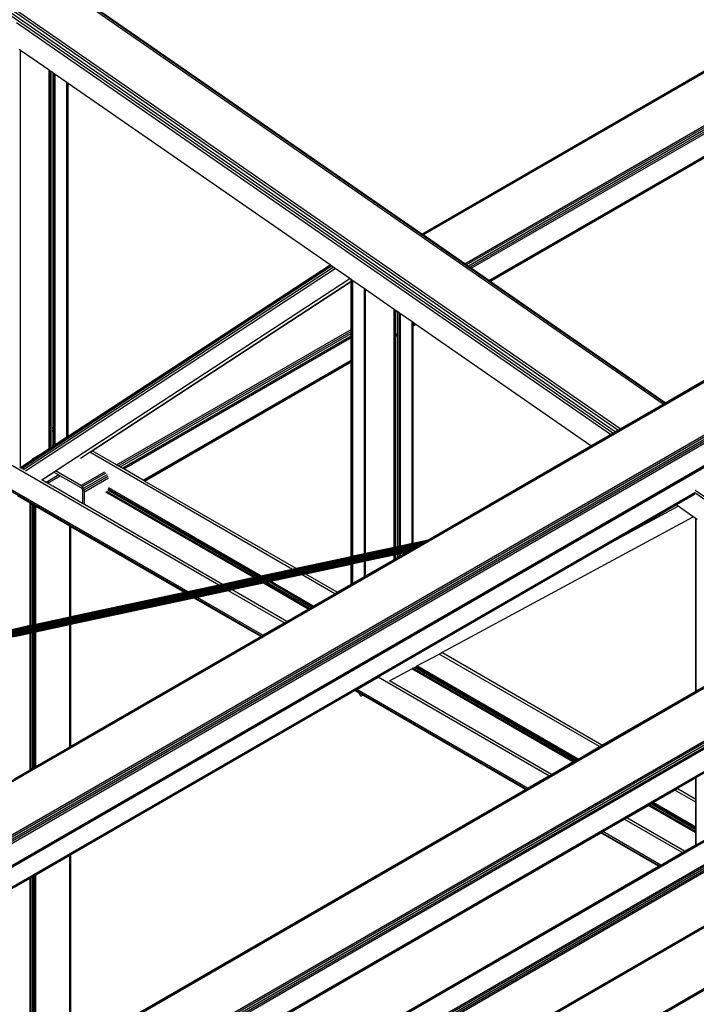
# Model space of a CAD drawing. Header units: millimetres. Extents: x 10 to 1250, y -62 to 528.
# Tile 702 of 909: x 616.85 to 617.94, y 515.1 to 516.67. Entities that reach past the tile are written whole.
import ezdxf

# ---------------------------------------------------------------- set-up
doc = ezdxf.new("R2010")
doc.units = ezdxf.units.MM
doc.header["$LTSCALE"] = 0.05

msp = doc.modelspace()

# ---------------------------------------------------------------- linework, layer by layer
at = {"color": 8}
for p, q in [((617.4965, 516.3292), (618.5324, 516.9273)), ((617.4971, 516.3288), (618.533, 516.9269)), ((617.4987, 516.3277), (618.5348, 516.9259)), ((617.5655, 516.2814), (618.6083, 516.8835)), ((617.5678, 516.2798), (618.6109, 516.882)), ((617.5706, 516.2778), (618.6139, 516.8802)), ((617.5734, 516.2759), (618.617, 516.8784)), ((617.5758, 516.2743), (618.6196, 516.8769)), ((617.604, 516.2547), (618.6507, 516.859)), ((617.6056, 516.2536), (618.6524, 516.858)), ((617.6062, 516.2532), (618.653, 516.8576)), ((617.4965, 516.3292), (616.9343, 516.7187)), ((617.8858, 516.0582), (616.9343, 516.7174)), ((617.8833, 516.0567), (616.9343, 516.7142)), ((616.2323, 515.1028), (619.0011, 516.7013)), ((616.2345, 515.1021), (619.0032, 516.7006)), ((617.8146, 516.0171), (616.8368, 516.6945)), ((617.8026, 516.0101), (616.8293, 516.6844)), ((617.8067, 516.0125), (616.8311, 516.6885)), ((617.811, 516.0149), (616.8337, 516.692)), ((617.8869, 516.0588), (618.9618, 516.6794)), ((617.7991, 516.0081), (616.8472, 516.6677)), ((616.308, 515.0596), (619.0767, 516.6582)), ((616.3101, 515.0579), (619.0789, 516.6564)), ((616.312, 515.0554), (619.0807, 516.6539)), ((616.3132, 515.0525), (619.082, 516.6511)), ((616.3137, 515.0498), (619.0824, 516.6483)), ((616.8533, 516.6235), (616.8516, 516.6247)), ((616.8533, 515.9554), (616.8533, 516.6235)), ((616.8992, 516.5918), (616.8533, 516.6235)), ((616.3509, 515.0354), (619.0451, 516.5909)), ((616.3525, 515.0343), (619.0427, 516.5875)), ((616.8992, 516.022), (616.8992, 516.5918)), ((616.9006, 516.5908), (616.8992, 516.5918)), ((616.9006, 516.0212), (616.9006, 516.5908)), ((616.9015, 516.5902), (616.9006, 516.5908)), ((616.9015, 516.0206), (616.9015, 516.5902)), ((616.9042, 516.5883), (616.9015, 516.5902)), ((616.9042, 516.019), (616.9042, 516.5883)), ((616.907, 516.5864), (616.9042, 516.5883)), ((616.907, 516.0174), (616.907, 516.5864)), ((616.9079, 516.5857), (616.907, 516.5864)), ((616.9079, 516.0169), (616.9079, 516.5857)), ((616.9093, 516.5847), (616.9079, 516.5857)), ((616.9093, 516.0161), (616.9093, 516.5847)), ((616.928, 516.5718), (616.9093, 516.5847)), ((616.928, 516.0042), (616.928, 516.5718)), ((616.9297, 516.5706), (616.928, 516.5718)), ((616.9297, 516.0053), (616.9297, 516.5706)), ((617.3496, 516.2797), (616.9297, 516.5706)), ((617.4971, 516.3288), (617.4965, 516.3292)), ((617.4987, 516.3277), (617.4971, 516.3288)), ((617.5655, 516.2814), (617.4987, 516.3277)), ((616.8536, 515.9549), (617.3501, 516.2794)), ((616.8555, 515.9538), (617.3518, 516.2782)), ((616.8583, 515.9521), (617.3545, 516.2763)), ((616.8614, 515.9497), (617.3577, 516.2741)), ((616.9297, 516.0053), (617.3496, 516.2797)), ((617.3501, 516.2794), (617.3496, 516.2797)), ((617.3518, 516.2782), (617.3501, 516.2794)), ((617.3545, 516.2763), (617.3518, 516.2782)), ((617.3577, 516.2741), (617.3545, 516.2763)), ((617.3811, 516.2579), (617.3577, 516.2741)), ((617.5678, 516.2798), (617.5655, 516.2814)), ((617.5706, 516.2778), (617.5678, 516.2798)), ((617.5734, 516.2759), (617.5706, 516.2778)), ((617.5758, 516.2743), (617.5734, 516.2759)), ((617.604, 516.2547), (617.5758, 516.2743)), ((616.8876, 515.9353), (617.3811, 516.2579)), ((616.9448, 515.9726), (617.3812, 516.2578)), ((616.9494, 515.9699), (617.3834, 516.2535)), ((616.9682, 515.9821), (617.3834, 516.2534)), ((617.3812, 516.2578), (617.3811, 516.2579)), ((617.3834, 516.2563), (617.3812, 516.2578)), ((617.3834, 516.2535), (617.3834, 516.2563)), ((617.3841, 516.2558), (617.3834, 516.2563)), ((617.3834, 516.2535), (617.3841, 516.254)), ((617.3834, 516.2534), (617.3841, 516.2539)), ((617.3834, 516.2534), (617.3834, 516.2535)), ((617.3834, 516.1763), (617.3834, 516.2534)), ((617.3841, 516.254), (617.3841, 516.2558)), ((617.3855, 516.2549), (617.3841, 516.2558)), ((617.3841, 516.254), (617.3855, 516.2549)), ((617.3841, 516.2539), (617.3855, 516.2548)), ((617.3841, 516.2539), (617.3841, 516.254)), ((617.3841, 516.1767), (617.3841, 516.2539)), ((617.3855, 516.2548), (617.3855, 516.2549)), ((617.3858, 516.2546), (617.3855, 516.2548)), ((617.3858, 516.1777), (617.3858, 516.2546)), ((617.3862, 516.2544), (617.3858, 516.2546)), ((617.3862, 516.1779), (617.3862, 516.2544)), ((617.4049, 516.2414), (617.3862, 516.2544)), ((617.6056, 516.2536), (617.604, 516.2547)), ((617.6062, 516.2532), (617.6056, 516.2536)), ((617.8869, 516.0588), (617.6062, 516.2532)), ((617.4049, 515.8169), (617.4049, 516.2414)), ((617.4066, 516.2403), (617.4049, 516.2414)), ((617.4066, 515.8172), (617.4066, 516.2403)), ((617.4524, 516.2085), (617.4066, 516.2403)), ((617.4524, 515.8271), (617.4524, 516.2085)), ((617.4547, 516.2069), (617.4524, 516.2085)), ((617.4547, 516.2044), (617.4547, 516.2069)), ((617.4567, 516.2055), (617.4547, 516.2069)), ((617.4547, 516.2044), (617.4567, 516.2055)), ((617.4575, 516.205), (617.4567, 516.2055)), ((617.4547, 516.1685), (617.4547, 516.2044)), ((617.4575, 516.1701), (617.4575, 516.205)), ((617.4602, 516.2031), (617.4575, 516.205)), ((617.4602, 516.1717), (617.4602, 516.2031)), ((617.4612, 516.2024), (617.4602, 516.2031)), ((617.4612, 516.1722), (617.4612, 516.2024)), ((617.4626, 516.2015), (617.4612, 516.2024)), ((617.4626, 516.173), (617.4626, 516.2015)), ((617.4812, 516.1885), (617.4626, 516.2015)), ((616.3531, 514.6826), (618.9603, 516.1879)), ((616.3531, 514.6806), (618.9608, 516.1862)), ((617.0076, 515.9593), (617.3834, 516.1763)), ((617.3834, 516.1763), (617.3841, 516.1767)), ((617.3834, 516.1733), (617.3834, 516.1763)), ((617.3841, 516.1767), (617.3858, 516.1777)), ((617.3841, 516.1737), (617.3841, 516.1767)), ((617.3841, 516.1737), (617.3858, 516.1747)), ((617.3858, 516.1777), (617.3862, 516.1779)), ((617.3858, 516.1747), (617.3858, 516.1777)), ((617.3858, 516.1747), (617.3862, 516.1749)), ((617.3858, 516.1711), (617.3858, 516.1747)), ((617.3862, 516.1749), (617.3862, 516.1779)), ((617.3862, 516.1714), (617.3862, 516.1749)), ((617.4812, 516.1838), (617.4812, 516.1885)), ((617.4829, 516.1873), (617.4812, 516.1885)), ((617.4812, 516.1838), (617.4829, 516.1848)), ((617.4812, 516.1818), (617.4812, 516.1838)), ((617.4812, 516.1818), (617.4829, 516.1828)), ((617.4812, 516.1811), (617.4829, 516.1821)), ((617.4812, 516.1811), (617.4812, 516.1818)), ((617.4812, 515.8333), (617.4812, 516.1811)), ((617.4829, 516.1848), (617.4829, 516.1873)), ((617.485, 516.1859), (617.4829, 516.1873)), ((617.4829, 516.1848), (617.485, 516.1859)), ((617.4829, 516.1828), (617.4865, 516.1849)), ((617.4829, 516.1828), (617.4829, 516.1848)), ((617.4829, 516.1821), (617.4871, 516.1845)), ((617.4829, 516.1821), (617.4829, 516.1828)), ((617.4829, 515.8336), (617.4829, 516.1821)), ((617.4865, 516.1849), (617.485, 516.1859)), ((617.4871, 516.1845), (617.4865, 516.1849)), ((617.7678, 515.99), (617.4871, 516.1845)), ((617.0102, 515.9578), (617.3834, 516.1733)), ((617.0133, 515.9561), (617.3834, 516.1697)), ((617.0164, 515.9543), (617.3834, 516.1662)), ((617.019, 515.9528), (617.3834, 516.1632)), ((617.3834, 516.1733), (617.3841, 516.1737)), ((617.3834, 516.1697), (617.3834, 516.1733)), ((617.3834, 516.1697), (617.3841, 516.1702)), ((617.3834, 516.1662), (617.3834, 516.1697)), ((617.3834, 516.1662), (617.3841, 516.1666)), ((617.3834, 516.1632), (617.3834, 516.1662)), ((617.3834, 516.1632), (617.3841, 516.1636)), ((617.3834, 516.1273), (617.3834, 516.1632)), ((617.3841, 516.1702), (617.3841, 516.1737)), ((617.3841, 516.1702), (617.3858, 516.1711)), ((617.3841, 516.1666), (617.3841, 516.1702)), ((617.3841, 516.1666), (617.3858, 516.1676)), ((617.3841, 516.1636), (617.3841, 516.1666)), ((617.3841, 516.1636), (617.3858, 516.1646)), ((617.3841, 516.1277), (617.3841, 516.1636)), ((617.3858, 516.1711), (617.3862, 516.1714)), ((617.3858, 516.1676), (617.3858, 516.1711)), ((617.3858, 516.1676), (617.3862, 516.1678)), ((617.3858, 516.1646), (617.3858, 516.1676)), ((617.3858, 516.1646), (617.3862, 516.1648)), ((617.3858, 516.1287), (617.3858, 516.1646)), ((617.3862, 516.1678), (617.3862, 516.1714)), ((617.3862, 516.1648), (617.3862, 516.1678)), ((617.3862, 516.1289), (617.3862, 516.1648)), ((617.4547, 516.1685), (617.4575, 516.1701)), ((617.4547, 516.1665), (617.4547, 516.1685)), ((617.4547, 516.1665), (617.4575, 516.1681)), ((617.4547, 516.1658), (617.4575, 516.1674)), ((617.4547, 516.1658), (617.4547, 516.1665)), ((617.4547, 515.8276), (617.4547, 516.1658)), ((617.4575, 516.1681), (617.4575, 516.1701)), ((617.4575, 516.1674), (617.4575, 516.1681)), ((617.4575, 515.8282), (617.4575, 516.1674)), ((617.4602, 516.1717), (617.4612, 516.1722)), ((617.4602, 516.1697), (617.4602, 516.1717)), ((617.4602, 516.1697), (617.4612, 516.1702)), ((617.4602, 516.169), (617.4602, 516.1697)), ((617.4602, 516.169), (617.4612, 516.1695)), ((617.4602, 515.8288), (617.4602, 516.169)), ((617.4612, 516.1722), (617.4626, 516.173)), ((617.4612, 516.1702), (617.4612, 516.1722)), ((617.4612, 516.1702), (617.4626, 516.171)), ((617.4612, 516.1695), (617.4626, 516.1703)), ((617.4612, 516.1695), (617.4612, 516.1702)), ((617.4612, 515.8289), (617.4612, 516.1695)), ((617.4626, 516.171), (617.4626, 516.173)), ((617.4626, 516.1703), (617.4626, 516.171)), ((617.4626, 515.8293), (617.4626, 516.1703)), ((616.3531, 514.5958), (619.0343, 516.1438)), ((617.1715, 515.7667), (616.4962, 516.1566)), ((616.3509, 514.5814), (619.0451, 516.1369)), ((616.3525, 514.5853), (619.0427, 516.1385)), ((616.3531, 514.5928), (619.0368, 516.1422)), ((616.3531, 514.5892), (619.04, 516.1405)), ((617.1214, 515.756), (616.4764, 516.1284)), ((617.05, 515.9349), (617.3834, 516.1273)), ((617.3834, 516.1273), (617.3841, 516.1277)), ((617.3834, 516.1253), (617.3834, 516.1273)), ((617.3841, 516.1277), (617.3858, 516.1287)), ((617.3841, 516.1257), (617.3841, 516.1277)), ((617.3841, 516.1257), (617.3858, 516.1267)), ((617.3858, 516.1287), (617.3862, 516.1289)), ((617.3858, 516.1267), (617.3858, 516.1287)), ((617.3858, 516.1267), (617.3862, 516.1269)), ((617.3858, 516.126), (617.3858, 516.1267)), ((617.3862, 516.1269), (617.3862, 516.1289)), ((617.3862, 516.1262), (617.3862, 516.1269)), ((617.1178, 515.7552), (616.475, 516.1264)), ((617.0518, 515.9338), (617.3834, 516.1253)), ((617.0524, 515.9335), (617.3834, 516.1246)), ((617.3834, 516.1253), (617.3841, 516.1257)), ((617.3834, 516.1246), (617.3834, 516.1253)), ((617.3834, 516.1246), (617.3841, 516.125)), ((617.3834, 515.8123), (617.3834, 516.1246)), ((617.3841, 516.125), (617.3858, 516.126)), ((617.3841, 516.125), (617.3841, 516.1257)), ((617.3841, 515.8124), (617.3841, 516.125)), ((617.3858, 516.126), (617.3862, 516.1262)), ((617.3858, 515.8128), (617.3858, 516.126)), ((617.3862, 515.8129), (617.3862, 516.1262)), ((616.3509, 514.5455), (619.0451, 516.101)), ((616.3525, 514.5444), (619.0427, 516.0976)), ((617.8146, 516.0171), (617.8833, 516.0567)), ((617.8833, 516.0567), (617.8858, 516.0582)), ((617.8858, 516.0582), (617.8869, 516.0588)), ((616.9006, 516.0212), (616.8992, 516.022)), ((616.8992, 516.0173), (616.8992, 516.022)), ((616.9006, 516.0165), (616.8992, 516.0173)), ((616.8992, 515.9854), (616.8992, 516.0173)), ((616.9015, 516.0206), (616.9006, 516.0212)), ((616.9006, 516.0165), (616.9006, 516.0212)), ((616.9015, 516.016), (616.9006, 516.0165)), ((616.9006, 515.9863), (616.9006, 516.0165)), ((616.9015, 516.016), (616.9015, 516.0206)), ((616.907, 516.0174), (616.9042, 516.019)), ((616.9042, 516.0144), (616.9042, 516.019)), ((616.9079, 516.0169), (616.907, 516.0174)), ((616.907, 516.0128), (616.907, 516.0174)), ((616.9093, 516.0161), (616.9079, 516.0169)), ((616.9079, 516.0124), (616.9079, 516.0169)), ((617.811, 516.0149), (617.8146, 516.0171)), ((616.9015, 515.9869), (616.9015, 516.016)), ((616.907, 516.0128), (616.9042, 516.0144)), ((616.9042, 515.9887), (616.9042, 516.0144)), ((616.9093, 516.0114), (616.907, 516.0128)), ((616.907, 515.9905), (616.907, 516.0128)), ((616.9093, 516.0114), (616.9093, 516.0161)), ((616.9093, 515.992), (616.9093, 516.0114)), ((616.9093, 515.992), (616.928, 516.0042)), ((616.928, 516.0042), (616.9297, 516.0053)), ((617.7678, 515.99), (617.7991, 516.0081)), ((617.7991, 516.0081), (617.8026, 516.0101)), ((617.8026, 516.0101), (617.8067, 516.0125)), ((617.8067, 516.0125), (617.811, 516.0149)), ((616.8853, 515.9763), (616.8992, 515.9854)), ((616.8992, 515.9854), (616.9006, 515.9863)), ((616.9006, 515.9863), (616.9015, 515.9869)), ((616.9015, 515.9869), (616.9042, 515.9887)), ((616.9042, 515.9887), (616.907, 515.9905)), ((616.907, 515.9905), (616.9093, 515.992)), ((617.5051, 515.8384), (617.7678, 515.99)), ((616.3531, 515.0339), (617.9768, 515.9714)), ((616.8715, 515.9673), (616.8747, 515.9694)), ((616.8728, 515.9691), (616.8716, 515.9677)), ((616.8728, 515.9691), (616.8853, 515.9763)), ((616.8747, 515.9694), (616.8728, 515.9691)), ((616.8747, 515.9694), (616.8759, 515.9701)), ((616.8747, 515.9694), (616.8759, 515.9701)), ((616.8747, 515.9694), (616.8747, 515.9694)), ((616.8759, 515.9701), (616.8853, 515.9763)), ((616.9097, 515.9497), (616.9448, 515.9726)), ((617.2893, 515.792), (616.9644, 515.9796)), ((616.965, 515.98), (616.9682, 515.9821)), ((617.0076, 515.9593), (616.9682, 515.9821)), ((616.8533, 515.9551), (616.8523, 515.9557)), ((616.8533, 515.9554), (616.8715, 515.9673)), ((616.8533, 515.9551), (616.8533, 515.9554)), ((616.8536, 515.9549), (616.8533, 515.9551)), ((616.8555, 515.9538), (616.8536, 515.9549)), ((616.8582, 515.9523), (616.8555, 515.9538)), ((616.8716, 515.9677), (616.8715, 515.9673)), ((617.0102, 515.9578), (617.0076, 515.9593)), ((617.0133, 515.9561), (617.0102, 515.9578)), ((617.0164, 515.9543), (617.0133, 515.9561)), ((617.019, 515.9528), (617.0164, 515.9543)), ((616.8877, 515.9353), (616.9071, 515.9479)), ((616.915, 515.9433), (616.8944, 515.9314)), ((616.8966, 515.9301), (616.9173, 515.942)), ((616.9071, 515.9479), (616.9097, 515.9497)), ((616.9071, 515.9479), (616.915, 515.9433)), ((616.9503, 515.9263), (616.9097, 515.9497)), ((616.915, 515.9433), (616.9173, 515.942)), ((616.9173, 515.942), (616.9257, 515.9372)), ((616.9503, 515.9263), (616.9887, 515.9484)), ((616.9525, 515.9245), (616.9909, 515.9467)), ((616.9543, 515.922), (616.9927, 515.9442)), ((616.9556, 515.9192), (616.9939, 515.9413)), ((616.956, 515.9164), (616.9944, 515.9386)), ((617.05, 515.9349), (617.019, 515.9528)), ((616.887, 515.9349), (616.8876, 515.9353)), ((616.8877, 515.9353), (616.8876, 515.9353)), ((616.8944, 515.9314), (616.8877, 515.9353)), ((616.8966, 515.9301), (616.8944, 515.9314)), ((616.9051, 515.9252), (616.8966, 515.9301)), ((616.9531, 515.8975), (616.9051, 515.9252)), ((616.9257, 515.9372), (616.9503, 515.923)), ((616.9525, 515.9245), (616.9503, 515.9263)), ((616.9503, 515.923), (616.9514, 515.9221)), ((616.9514, 515.9221), (616.9523, 515.9209)), ((616.9543, 515.922), (616.9525, 515.9245)), ((616.9556, 515.9192), (616.9543, 515.922)), ((617.2392, 515.7813), (616.9944, 515.9227)), ((617.0518, 515.9338), (617.05, 515.9349)), ((617.0524, 515.9335), (617.0518, 515.9338)), ((617.2952, 515.7933), (617.0524, 515.9335)), ((616.3531, 515.002), (617.9344, 515.915)), ((616.3531, 515.0002), (617.934, 515.9129)), ((616.8687, 515.898), (616.8485, 515.9097)), ((616.9523, 515.9209), (616.9529, 515.9194)), ((616.9529, 515.9194), (616.9531, 515.9181)), ((616.9531, 515.9181), (616.9531, 515.8975)), ((616.956, 515.9164), (616.9556, 515.9192)), ((616.956, 515.8958), (616.956, 515.9164)), ((617.2275, 515.7788), (616.9903, 515.9157)), ((617.2302, 515.7793), (616.9919, 515.9169)), ((617.2334, 515.78), (616.9932, 515.9187)), ((617.2365, 515.7807), (616.9941, 515.9207)), ((617.9045, 515.8953), (617.9328, 515.9116)), ((618.1848, 515.7409), (617.9343, 515.9145)), ((618.1883, 515.7429), (617.935, 515.9184)), ((616.8687, 515.7018), (616.8687, 515.898)), ((616.869, 515.8979), (616.8687, 515.898)), ((616.869, 515.7018), (616.869, 515.8979)), ((616.8702, 515.8971), (616.869, 515.8979)), ((616.8702, 515.7021), (616.8702, 515.8971)), ((616.8708, 515.8968), (616.8702, 515.8971)), ((616.8708, 515.7022), (616.8708, 515.8968)), ((616.8733, 515.8954), (616.8708, 515.8968)), ((616.8733, 515.7027), (616.8733, 515.8954)), ((616.8735, 515.8952), (616.8733, 515.8954)), ((616.8735, 515.7028), (616.8735, 515.8952)), ((616.8745, 515.8947), (616.8735, 515.8952)), ((616.8745, 515.703), (616.8745, 515.8947)), ((616.8755, 515.8941), (616.8745, 515.8947)), ((616.8755, 515.7032), (616.8755, 515.8941)), ((616.8757, 515.894), (616.8755, 515.8941)), ((616.8757, 515.7032), (616.8757, 515.894)), ((616.8778, 515.8928), (616.8757, 515.894)), ((616.8778, 515.7037), (616.8778, 515.8928)), ((616.9324, 515.8613), (616.8778, 515.8928)), ((616.956, 515.8958), (616.9531, 515.8975)), ((617.1774, 515.768), (616.956, 515.8958)), ((617.8068, 515.8389), (617.9045, 515.8953)), ((617.8068, 515.8389), (617.9074, 515.8932)), ((617.9074, 515.8932), (617.9045, 515.8953)), ((617.9318, 515.8764), (617.9074, 515.8932)), ((617.5285, 515.6586), (617.9318, 515.8764)), ((617.9358, 515.8736), (617.9318, 515.8764)), ((616.9324, 515.7154), (616.9324, 515.8613)), ((616.9338, 515.8605), (616.9324, 515.8613)), ((616.9338, 515.7157), (616.9338, 515.8605)), ((616.9343, 515.8602), (616.9338, 515.8605)), ((616.9343, 515.7158), (616.9343, 515.8602)), ((617.1165, 515.7549), (616.9343, 515.8602)), ((617.9358, 515.5971), (617.9358, 515.8736)), ((617.9365, 515.8731), (617.9358, 515.8736)), ((617.9365, 515.5975), (617.9365, 515.8731)), ((617.9386, 515.8717), (617.9365, 515.8731)), ((617.5011, 515.8361), (616.0399, 515.5223)), ((617.4996, 515.8352), (616.0404, 515.5219)), ((617.498, 515.8342), (616.041, 515.5214)), ((617.4961, 515.8332), (616.0415, 515.5209)), ((617.5024, 515.8368), (616.0417, 515.5232)), ((617.4942, 515.8321), (616.042, 515.5203)), ((617.4922, 515.8309), (616.0425, 515.5196)), ((617.4901, 515.8297), (616.0429, 515.519)), ((617.5034, 515.8374), (616.0431, 515.5239)), ((617.488, 515.8285), (616.0433, 515.5183)), ((617.4858, 515.8272), (616.0436, 515.5176)), ((617.5042, 515.8379), (616.0444, 515.5244)), ((617.5048, 515.8382), (616.0457, 515.5249)), ((617.4524, 515.8271), (617.4066, 515.8172)), ((617.4301, 515.6214), (617.8068, 515.8389)), ((617.4547, 515.8276), (617.4524, 515.8271)), ((617.4575, 515.8282), (617.4547, 515.8276)), ((617.4602, 515.8288), (617.4575, 515.8282)), ((617.4612, 515.8289), (617.4602, 515.8288)), ((617.4626, 515.8293), (617.4612, 515.8289)), ((617.4812, 515.8333), (617.4626, 515.8293)), ((617.4829, 515.8336), (617.4812, 515.8333)), ((617.5051, 515.8384), (617.4829, 515.8336)), ((617.4838, 515.826), (617.4858, 515.8272)), ((617.4858, 515.8272), (617.488, 515.8285)), ((617.488, 515.8285), (617.4901, 515.8297)), ((617.4901, 515.8297), (617.4922, 515.8309)), ((617.4922, 515.8309), (617.4942, 515.8321)), ((617.4942, 515.8321), (617.4961, 515.8332)), ((617.4961, 515.8332), (617.498, 515.8342)), ((617.498, 515.8342), (617.4996, 515.8352)), ((617.4996, 515.8352), (617.5011, 515.8361)), ((617.5011, 515.8361), (617.5024, 515.8368)), ((617.5024, 515.8368), (617.5034, 515.8374)), ((617.5034, 515.8374), (617.5042, 515.8379)), ((617.5042, 515.8379), (617.5048, 515.8382)), ((617.5048, 515.8382), (617.5051, 515.8384)), ((617.4716, 515.819), (616.0432, 515.5123)), ((617.4721, 515.8193), (616.0434, 515.5125)), ((617.4728, 515.8197), (616.0436, 515.5129)), ((617.4838, 515.826), (616.0438, 515.5169)), ((617.4738, 515.8203), (616.0438, 515.5133)), ((617.4817, 515.8249), (616.044, 515.5162)), ((617.475, 515.821), (616.044, 515.5138)), ((617.4798, 515.8238), (616.0441, 515.5155)), ((617.4765, 515.8218), (616.0441, 515.5143)), ((616.0442, 515.5149), (617.4781, 515.8228)), ((617.3834, 515.8123), (617.2952, 515.7933)), ((617.3841, 515.8124), (617.3834, 515.8123)), ((617.3858, 515.8128), (617.3841, 515.8124)), ((617.3862, 515.8129), (617.3858, 515.8128)), ((617.4049, 515.8169), (617.3862, 515.8129)), ((617.4066, 515.8172), (617.4049, 515.8169)), ((617.4524, 515.8148), (617.4066, 515.805)), ((617.4547, 515.8153), (617.4524, 515.8148)), ((617.4524, 515.8079), (617.4524, 515.8148)), ((617.4575, 515.8159), (617.4547, 515.8153)), ((617.4547, 515.8093), (617.4547, 515.8153)), ((617.4602, 515.8165), (617.4575, 515.8159)), ((617.4575, 515.8109), (617.4575, 515.8159)), ((617.4575, 515.8109), (617.4602, 515.8125)), ((617.4612, 515.8167), (617.4602, 515.8165)), ((617.4602, 515.8125), (617.4602, 515.8165)), ((617.4602, 515.8125), (617.4612, 515.813)), ((617.4626, 515.817), (617.4612, 515.8167)), ((617.4612, 515.813), (617.4612, 515.8167)), ((617.4612, 515.813), (617.4626, 515.8138)), ((617.4626, 515.8138), (617.4713, 515.8189)), ((617.4713, 515.8189), (617.4626, 515.817)), ((617.4626, 515.8138), (617.4626, 515.817)), ((617.4713, 515.8189), (617.4716, 515.819)), ((617.4716, 515.819), (617.4721, 515.8193)), ((617.4721, 515.8193), (617.4728, 515.8197)), ((617.4728, 515.8197), (617.4738, 515.8203)), ((617.4738, 515.8203), (617.475, 515.821)), ((617.475, 515.821), (617.4765, 515.8218)), ((617.4765, 515.8218), (617.4781, 515.8228)), ((617.4781, 515.8228), (617.4798, 515.8238)), ((617.4798, 515.8238), (617.4817, 515.8249)), ((617.4817, 515.8249), (617.4838, 515.826)), ((617.3834, 515.8), (617.3107, 515.7844)), ((617.3841, 515.8001), (617.3834, 515.8)), ((617.3834, 515.7681), (617.3834, 515.8)), ((617.3858, 515.8005), (617.3841, 515.8001)), ((617.3841, 515.7685), (617.3841, 515.8001)), ((617.3862, 515.8006), (617.3858, 515.8005)), ((617.3858, 515.7695), (617.3858, 515.8005)), ((617.4049, 515.8046), (617.3862, 515.8006)), ((617.3862, 515.7697), (617.3862, 515.8006)), ((617.4066, 515.805), (617.4049, 515.8046)), ((617.4049, 515.7805), (617.4049, 515.8046)), ((617.4066, 515.7815), (617.4524, 515.8079)), ((617.4066, 515.7815), (617.4066, 515.805)), ((617.4524, 515.8079), (617.4547, 515.8093)), ((617.4547, 515.8093), (617.4575, 515.8109)), ((617.2334, 515.78), (617.2302, 515.7793)), ((617.2365, 515.7807), (617.2334, 515.78)), ((617.2392, 515.7813), (617.2365, 515.7807)), ((617.2893, 515.792), (617.2392, 515.7813)), ((617.3048, 515.7831), (617.2547, 515.7724)), ((617.2952, 515.7933), (617.2893, 515.792)), ((617.3107, 515.7844), (617.3048, 515.7831)), ((617.3571, 515.7529), (617.3048, 515.7831)), ((617.3611, 515.7552), (617.3107, 515.7844)), ((617.3862, 515.7697), (617.4049, 515.7805)), ((617.4049, 515.7805), (617.4066, 515.7815)), ((617.1715, 515.7667), (617.1214, 515.756)), ((617.1774, 515.768), (617.1715, 515.7667)), ((617.2275, 515.7788), (617.1774, 515.768)), ((617.2429, 515.7698), (617.1929, 515.7591)), ((617.2302, 515.7793), (617.2275, 515.7788)), ((617.2456, 515.7704), (617.2429, 515.7698)), ((617.3147, 515.7284), (617.2429, 515.7698)), ((617.2488, 515.7711), (617.2456, 515.7704)), ((617.3165, 515.7295), (617.2456, 515.7704)), ((617.252, 515.7718), (617.2488, 515.7711)), ((617.3187, 515.7307), (617.2488, 515.7711)), ((617.2547, 515.7724), (617.252, 515.7718)), ((617.3209, 515.732), (617.252, 515.7718)), ((617.3227, 515.7331), (617.2547, 515.7724)), ((617.3611, 515.7552), (617.3834, 515.7681)), ((617.3834, 515.7681), (617.3841, 515.7685)), ((617.3841, 515.7685), (617.3858, 515.7695)), ((617.3858, 515.7695), (617.3862, 515.7697)), ((617.1165, 515.7549), (616.9343, 515.7158)), ((617.1178, 515.7552), (617.1165, 515.7549)), ((617.1214, 515.756), (617.1178, 515.7552)), ((617.187, 515.7578), (617.1369, 515.7471)), ((617.1929, 515.7591), (617.187, 515.7578)), ((617.2763, 515.7063), (617.187, 515.7578)), ((617.2803, 515.7086), (617.1929, 515.7591)), ((617.3227, 515.7331), (617.3571, 515.7529)), ((617.3571, 515.7529), (617.3611, 515.7552)), ((617.132, 515.746), (616.9343, 515.7036)), ((617.1333, 515.7463), (617.132, 515.746)), ((617.2386, 515.6845), (617.132, 515.746)), ((617.1369, 515.7471), (617.1333, 515.7463)), ((617.2394, 515.685), (617.1333, 515.7463)), ((617.2419, 515.6864), (617.1369, 515.7471)), ((617.3209, 515.732), (617.3227, 515.7331)), ((617.2803, 515.7086), (617.3147, 515.7284)), ((617.3147, 515.7284), (617.3165, 515.7295)), ((617.3165, 515.7295), (617.3187, 515.7307)), ((617.3187, 515.7307), (617.3209, 515.732)), ((616.8687, 515.7018), (616.8438, 515.6964)), ((616.869, 515.7018), (616.8687, 515.7018)), ((616.8702, 515.7021), (616.869, 515.7018)), ((616.8708, 515.7022), (616.8702, 515.7021)), ((616.8733, 515.7027), (616.8708, 515.7022)), ((616.8735, 515.7028), (616.8733, 515.7027)), ((616.8745, 515.703), (616.8735, 515.7028)), ((616.8755, 515.7032), (616.8745, 515.703)), ((616.8757, 515.7032), (616.8755, 515.7032)), ((616.8778, 515.7037), (616.8757, 515.7032)), ((616.9324, 515.7154), (616.8778, 515.7037)), ((616.9324, 515.7032), (616.8778, 515.6914)), ((616.9338, 515.7157), (616.9324, 515.7154)), ((616.9338, 515.7035), (616.9324, 515.7032)), ((616.9324, 515.5077), (616.9324, 515.7032)), ((616.9343, 515.7158), (616.9338, 515.7157)), ((616.9343, 515.7036), (616.9338, 515.7035)), ((616.9338, 515.5085), (616.9338, 515.7035)), ((616.9343, 515.5088), (616.9343, 515.7036)), ((617.2419, 515.6864), (617.2763, 515.7063)), ((617.2763, 515.7063), (617.2803, 515.7086)), ((616.8687, 515.6895), (616.8438, 515.6841)), ((616.869, 515.6896), (616.8687, 515.6895)), ((616.8687, 515.471), (616.8687, 515.6895)), ((616.8702, 515.6898), (616.869, 515.6896)), ((616.869, 515.4711), (616.869, 515.6896)), ((616.8708, 515.6899), (616.8702, 515.6898)), ((616.8702, 515.4718), (616.8702, 515.6898)), ((616.8733, 515.6905), (616.8708, 515.6899)), ((616.8708, 515.4722), (616.8708, 515.6899)), ((616.8733, 515.4736), (616.8733, 515.6905)), ((616.8735, 515.6905), (616.8733, 515.6905)), ((616.8745, 515.6907), (616.8735, 515.6905)), ((616.8735, 515.4737), (616.8735, 515.6905)), ((616.8755, 515.6909), (616.8745, 515.6907)), ((616.8745, 515.4743), (616.8745, 515.6907)), ((616.8757, 515.691), (616.8755, 515.6909)), ((616.8755, 515.4749), (616.8755, 515.6909)), ((616.8778, 515.6914), (616.8757, 515.691)), ((616.8757, 515.475), (616.8757, 515.691)), ((616.8778, 515.4762), (616.8778, 515.6914)), ((617.2386, 515.6845), (617.2394, 515.685)), ((617.2394, 515.685), (617.2419, 515.6864)), ((616.3531, 514.4364), (618.4908, 515.6706)), ((616.3531, 514.4346), (618.4927, 515.6699)), ((616.9343, 515.5088), (617.2386, 515.6845)), ((617.4889, 515.6372), (617.5244, 515.6563)), ((617.5244, 515.6563), (617.5285, 515.6586)), ((617.7814, 515.508), (617.5244, 515.6563)), ((617.7854, 515.5103), (617.5285, 515.6586)), ((616.3531, 514.3975), (618.5249, 515.6514)), ((616.3531, 514.3948), (618.5268, 515.6498)), ((616.3531, 514.3915), (618.5285, 515.6475)), ((616.3531, 514.3883), (618.5296, 515.645)), ((616.3531, 514.3856), (618.53, 515.6425)), ((617.445, 515.6135), (617.4805, 515.6327)), ((617.4805, 515.6327), (617.4824, 515.6337)), ((617.7389, 515.4835), (617.4805, 515.6327)), ((617.4824, 515.6337), (617.4847, 515.6349)), ((617.7408, 515.4845), (617.4824, 515.6337)), ((617.4847, 515.6349), (617.4869, 515.6361)), ((617.743, 515.4858), (617.4847, 515.6349)), ((617.4869, 515.6361), (617.4889, 515.6372)), ((617.7451, 515.4871), (617.4869, 515.6361)), ((617.747, 515.4881), (617.4889, 515.6372)), ((617.3923, 515.5996), (617.4267, 515.6194)), ((617.4267, 515.6194), (617.4301, 515.6214)), ((617.7005, 515.4613), (617.4267, 515.6194)), ((617.4444, 515.6131), (617.445, 515.6135)), ((617.7046, 515.4636), (617.445, 515.6135)), ((616.9343, 515.3351), (617.389, 515.5977)), ((617.389, 515.5977), (617.3898, 515.5982)), ((617.3962, 515.5935), (617.389, 515.5977)), ((617.3898, 515.5982), (617.3923, 515.5996)), ((617.6637, 515.44), (617.3898, 515.5982)), ((617.6662, 515.4415), (617.3923, 515.5996)), ((617.3989, 515.5886), (617.3962, 515.5935)), ((617.4019, 515.5902), (617.3962, 515.5935)), ((617.7854, 515.5103), (617.9358, 515.5971)), ((617.9358, 515.5971), (617.9365, 515.5975)), ((617.9365, 515.5975), (617.9386, 515.5988)), ((617.3989, 515.5886), (617.4019, 515.5902)), ((617.6628, 515.4395), (617.4019, 515.5902)), ((616.3531, 514.2995), (618.4877, 515.532)), ((616.3531, 514.2977), (618.4872, 515.5298)), ((616.8778, 515.4762), (616.9324, 515.5077)), ((616.9324, 515.5077), (616.9338, 515.5085)), ((616.9338, 515.5085), (616.9343, 515.5088)), ((617.747, 515.4881), (617.7814, 515.508)), ((617.7814, 515.508), (617.7854, 515.5103)), ((617.7046, 515.4636), (617.7389, 515.4835)), ((617.7389, 515.4835), (617.7408, 515.4845)), ((617.7408, 515.4845), (617.743, 515.4858)), ((617.743, 515.4858), (617.7451, 515.4871)), ((617.7451, 515.4871), (617.747, 515.4881)), ((616.8438, 515.4566), (616.8687, 515.471)), ((616.8687, 515.471), (616.869, 515.4711)), ((616.869, 515.4711), (616.8702, 515.4718)), ((616.8702, 515.4718), (616.8708, 515.4722)), ((616.8708, 515.4722), (616.8733, 515.4736)), ((616.8733, 515.4736), (616.8735, 515.4737)), ((616.8735, 515.4737), (616.8745, 515.4743)), ((616.8745, 515.4743), (616.8755, 515.4749)), ((616.8755, 515.4749), (616.8757, 515.475)), ((616.8757, 515.475), (616.8778, 515.4762)), ((617.6662, 515.4415), (617.7005, 515.4613)), ((617.7005, 515.4613), (617.7046, 515.4636)), ((617.906, 515.4407), (617.9358, 515.4578)), ((617.9358, 515.4578), (617.9365, 515.4583)), ((617.9358, 515.4235), (617.9358, 515.4578)), ((617.9365, 515.4583), (617.9386, 515.4595)), ((617.9365, 515.423), (617.9365, 515.4583)), ((616.9343, 515.0189), (617.6628, 515.4395)), ((617.6628, 515.4395), (617.6637, 515.44)), ((617.6637, 515.44), (617.6662, 515.4415)), ((617.8676, 515.4185), (617.902, 515.4383)), ((617.902, 515.4383), (617.906, 515.4407)), ((617.9358, 515.4188), (617.902, 515.4383)), ((617.9358, 515.4235), (617.906, 515.4407)), ((617.8636, 515.4162), (617.8658, 515.4174)), ((617.8658, 515.4174), (617.8676, 515.4185)), ((617.9358, 515.377), (617.8658, 515.4174)), ((617.9358, 515.3791), (617.8676, 515.4185)), ((617.9365, 515.423), (617.9358, 515.4235)), ((617.9358, 515.4188), (617.9358, 515.4235)), ((617.9365, 515.4184), (617.9358, 515.4188)), ((617.9358, 515.3791), (617.9358, 515.4188)), ((617.9365, 515.4184), (617.9365, 515.423)), ((617.9365, 515.3787), (617.9365, 515.4184)), ((617.8252, 515.394), (617.8596, 515.4138)), ((617.8596, 515.4138), (617.8614, 515.4149)), ((617.9358, 515.3698), (617.8596, 515.4138)), ((617.8614, 515.4149), (617.8636, 515.4162)), ((617.9358, 515.3719), (617.8614, 515.4149)), ((617.9358, 515.3745), (617.8636, 515.4162)), ((617.7868, 515.3718), (617.8212, 515.3917)), ((617.8212, 515.3917), (617.8252, 515.394)), ((617.9138, 515.3382), (617.8212, 515.3917)), ((617.9179, 515.3405), (617.8252, 515.394)), ((616.9343, 514.8796), (617.7835, 515.3699)), ((617.7835, 515.3699), (617.7843, 515.3704)), ((617.8761, 515.3164), (617.7835, 515.3699)), ((617.7843, 515.3704), (617.7868, 515.3718)), ((617.877, 515.3169), (617.7843, 515.3704)), ((617.8795, 515.3183), (617.7868, 515.3718)), ((617.9365, 515.3787), (617.9358, 515.3791)), ((617.9358, 515.377), (617.9358, 515.3791)), ((617.9365, 515.3766), (617.9358, 515.377)), ((617.9358, 515.3745), (617.9358, 515.377)), ((617.9365, 515.3741), (617.9358, 515.3745)), ((617.9358, 515.3719), (617.9358, 515.3745)), ((617.9365, 515.3715), (617.9358, 515.3719)), ((617.9358, 515.3698), (617.9358, 515.3719)), ((617.9365, 515.3694), (617.9358, 515.3698)), ((617.9358, 515.3508), (617.9358, 515.3698)), ((617.9365, 515.3766), (617.9365, 515.3787)), ((617.9365, 515.3741), (617.9365, 515.3766)), ((617.9365, 515.3715), (617.9365, 515.3741)), ((617.9365, 515.3694), (617.9365, 515.3715)), ((617.9365, 515.3513), (617.9365, 515.3694)), ((617.8795, 515.3183), (617.9138, 515.3382)), ((617.9138, 515.3382), (617.9179, 515.3405)), ((617.9179, 515.3405), (617.9358, 515.3508)), ((617.9358, 515.3508), (617.9365, 515.3513)), ((617.9365, 515.3513), (617.9386, 515.3525)), ((616.8778, 515.3025), (616.9324, 515.334)), ((616.9324, 515.334), (616.9338, 515.3348)), ((616.9324, 515.0178), (616.9324, 515.334)), ((616.9338, 515.3348), (616.9343, 515.3351)), ((616.9338, 515.0186), (616.9338, 515.3348)), ((616.9343, 515.0189), (616.9343, 515.3351)), ((616.9343, 514.7726), (617.8761, 515.3164)), ((617.8761, 515.3164), (617.877, 515.3169)), ((617.877, 515.3169), (617.8795, 515.3183)), ((616.8438, 515.2829), (616.8687, 515.2973)), ((616.8687, 515.2973), (616.869, 515.2975)), ((616.8687, 514.9811), (616.8687, 515.2973)), ((616.869, 515.2975), (616.8702, 515.2982)), ((616.869, 514.9812), (616.869, 515.2975)), ((616.8702, 515.2982), (616.8708, 515.2985)), ((616.8702, 514.9819), (616.8702, 515.2982)), ((616.8708, 515.2985), (616.8733, 515.2999)), ((616.8708, 514.9823), (616.8708, 515.2985)), ((616.8733, 515.2999), (616.8735, 515.3001)), ((616.8733, 514.9837), (616.8733, 515.2999)), ((616.8735, 515.3001), (616.8745, 515.3006)), ((616.8735, 514.9838), (616.8735, 515.3001)), ((616.8745, 515.3006), (616.8755, 515.3012)), ((616.8745, 514.9844), (616.8745, 515.3006)), ((616.8755, 515.3012), (616.8757, 515.3013)), ((616.8755, 514.985), (616.8755, 515.3012)), ((616.8757, 515.3013), (616.8778, 515.3025)), ((616.8757, 514.9851), (616.8757, 515.3013)), ((616.8778, 514.9863), (616.8778, 515.3025)), ((616.9343, 514.6326), (617.9974, 515.2464)), ((616.956, 514.5474), (618.082, 515.1975)), ((616.956, 514.5467), (618.0826, 515.1972)), ((616.956, 514.5447), (618.0844, 515.1962))]:
    msp.add_line(p, q, dxfattribs=at)

doc.saveas('drawing.dxf')
